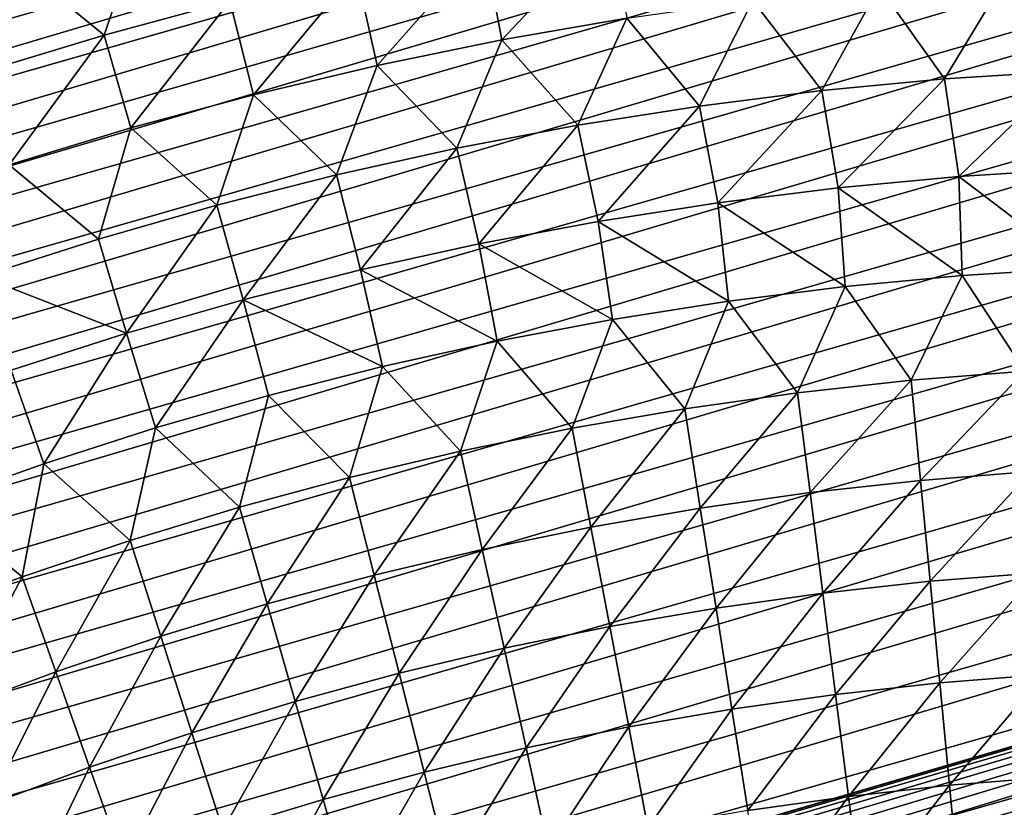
# Model space of a CAD drawing. Header units: millimetres. Extents: x -50 to 50, y -50 to 50.
# Tile 499 of 562: x -11.8 to -2.4, y 31 to 38.5. Entities that reach past the tile are written whole.
import ezdxf

# ---------------------------------------------------------------- set-up
doc = ezdxf.new("R2010")
doc.units = ezdxf.units.MM
doc.header["$LTSCALE"] = 65.185185
doc.layers.add('36', color=7, linetype='CONTINUOUS')
doc.layers.add('39', color=7, linetype='CONTINUOUS')

msp = doc.modelspace()

# ---------------------------------------------------------------- linework, layer by layer
at = {"layer": '36', "color": 15, "linetype": 'Continuous', "true_color": 0xaf503c}
for points in [[(-11.8578, 39.067, -5.5113), (-10.6498, 39.4134, -5.5113), (-11.0042, 38.3696, -6.0897), (-11.8578, 39.067, -5.5113)], [(-11.0042, 38.3696, -6.0897), (-10.6498, 39.4134, -5.5113), (-9.809, 38.6923, -6.0897), (-11.0042, 38.3696, -6.0897)], [(-7.3915, 39.2259, -6.0897), (-6.1715, 39.4362, -6.0897), (-7.2209, 38.3231, -6.655), (-7.3915, 39.2259, -6.0897)], [(-7.2209, 38.3231, -6.655), (-6.1715, 39.4362, -6.0897), (-6.0288, 38.5286, -6.655), (-7.2209, 38.3231, -6.655)], [(-8.6044, 38.9779, -6.0897), (-7.3915, 39.2259, -6.0897), (-8.406, 38.0808, -6.655), (-8.6044, 38.9779, -6.0897)], [(-8.406, 38.0808, -6.655), (-7.3915, 39.2259, -6.0897), (-7.2209, 38.3231, -6.655), (-8.406, 38.0808, -6.655)], [(-12.1887, 38.01, -6.0897), (-11.8578, 39.067, -5.5113), (-11.0042, 38.3696, -6.0897), (-12.1887, 38.01, -6.0897)], [(-9.809, 38.6923, -6.0897), (-8.6044, 38.9779, -6.0897), (-9.5831, 37.8018, -6.655), (-9.809, 38.6923, -6.0897)], [(-9.5831, 37.8018, -6.655), (-8.6044, 38.9779, -6.0897), (-8.406, 38.0808, -6.655), (-9.5831, 37.8018, -6.655)], [(-3.6284, 38.8281, -6.655), (-2.4224, 38.9219, -6.655), (-3.0064, 37.9516, -7.207), (-3.6284, 38.8281, -6.655)], [(-3.0064, 37.9516, -7.207), (-2.4224, 38.9219, -6.655), (-1.8359, 38.0262, -7.207), (-3.0064, 37.9516, -7.207)], [(-4.8309, 38.697, -6.655), (-3.6284, 38.8281, -6.655), (-4.174, 37.8411, -7.207), (-4.8309, 38.697, -6.655)], [(-4.174, 37.8411, -7.207), (-3.6284, 38.8281, -6.655), (-3.0064, 37.9516, -7.207), (-4.174, 37.8411, -7.207)], [(-11.0042, 38.3696, -6.0897), (-9.809, 38.6923, -6.0897), (-10.7509, 37.4865, -6.655), (-11.0042, 38.3696, -6.0897)], [(-10.7509, 37.4865, -6.655), (-9.809, 38.6923, -6.0897), (-9.5831, 37.8018, -6.655), (-10.7509, 37.4865, -6.655)], [(-6.0288, 38.5286, -6.655), (-4.8309, 38.697, -6.655), (-5.3376, 37.6946, -7.207), (-6.0288, 38.5286, -6.655)], [(-5.3376, 37.6946, -7.207), (-4.8309, 38.697, -6.655), (-4.174, 37.8411, -7.207), (-5.3376, 37.6946, -7.207)], [(-7.2209, 38.3231, -6.655), (-6.0288, 38.5286, -6.655), (-6.4962, 37.5124, -7.207), (-7.2209, 38.3231, -6.655)], [(-6.4962, 37.5124, -7.207), (-6.0288, 38.5286, -6.655), (-5.3376, 37.6946, -7.207), (-6.4962, 37.5124, -7.207)], [(-12.1887, 38.01, -6.0897), (-11.0042, 38.3696, -6.0897), (-11.9084, 37.1351, -6.655), (-12.1887, 38.01, -6.0897)], [(-11.9084, 37.1351, -6.655), (-11.0042, 38.3696, -6.0897), (-10.7509, 37.4865, -6.655), (-11.9084, 37.1351, -6.655)], [(-8.406, 38.0808, -6.655), (-7.2209, 38.3231, -6.655), (-7.6486, 37.2946, -7.207), (-8.406, 38.0808, -6.655)], [(-7.6486, 37.2946, -7.207), (-7.2209, 38.3231, -6.655), (-6.4962, 37.5124, -7.207), (-7.6486, 37.2946, -7.207)], [(-9.5831, 37.8018, -6.655), (-8.406, 38.0808, -6.655), (-8.7937, 37.0413, -7.207), (-9.5831, 37.8018, -6.655)], [(-8.7937, 37.0413, -7.207), (-8.406, 38.0808, -6.655), (-7.6486, 37.2946, -7.207), (-8.7937, 37.0413, -7.207)], [(-4.174, 37.8411, -7.207), (-3.0064, 37.9516, -7.207), (-4.0202, 36.9178, -7.7458), (-4.174, 37.8411, -7.207)], [(-4.0202, 36.9178, -7.7458), (-3.0064, 37.9516, -7.207), (-2.8717, 37.0248, -7.7458), (-4.0202, 36.9178, -7.7458)], [(-3.0064, 37.9516, -7.207), (-1.8359, 38.0262, -7.207), (-2.8717, 37.0248, -7.7458), (-3.0064, 37.9516, -7.207)], [(-2.8717, 37.0248, -7.7458), (-1.8359, 38.0262, -7.207), (-1.7205, 37.096, -7.7458), (-2.8717, 37.0248, -7.7458)], [(-10.7509, 37.4865, -6.655), (-9.5831, 37.8018, -6.655), (-9.9305, 36.753, -7.207), (-10.7509, 37.4865, -6.655)], [(-9.9305, 36.753, -7.207), (-9.5831, 37.8018, -6.655), (-8.7937, 37.0413, -7.207), (-9.9305, 36.753, -7.207)], [(-5.3376, 37.6946, -7.207), (-4.174, 37.8411, -7.207), (-5.1648, 36.7752, -7.7458), (-5.3376, 37.6946, -7.207)], [(-5.1648, 36.7752, -7.7458), (-4.174, 37.8411, -7.207), (-4.0202, 36.9178, -7.7458), (-5.1648, 36.7752, -7.7458)], [(-6.4962, 37.5124, -7.207), (-5.3376, 37.6946, -7.207), (-6.3043, 36.5972, -7.7458), (-6.4962, 37.5124, -7.207)], [(-6.3043, 36.5972, -7.7458), (-5.3376, 37.6946, -7.207), (-5.1648, 36.7752, -7.7458), (-6.3043, 36.5972, -7.7458)], [(-11.9084, 37.1351, -6.655), (-10.7509, 37.4865, -6.655), (-11.0579, 36.4297, -7.207), (-11.9084, 37.1351, -6.655)], [(-11.0579, 36.4297, -7.207), (-10.7509, 37.4865, -6.655), (-9.9305, 36.753, -7.207), (-11.0579, 36.4297, -7.207)], [(-7.6486, 37.2946, -7.207), (-6.4962, 37.5124, -7.207), (-7.4379, 36.3838, -7.7458), (-7.6486, 37.2946, -7.207)], [(-7.4379, 36.3838, -7.7458), (-6.4962, 37.5124, -7.207), (-6.3043, 36.5972, -7.7458), (-7.4379, 36.3838, -7.7458)], [(-8.7937, 37.0413, -7.207), (-7.6486, 37.2946, -7.207), (-8.5642, 36.1353, -7.7458), (-8.7937, 37.0413, -7.207)], [(-8.5642, 36.1353, -7.7458), (-7.6486, 37.2946, -7.207), (-7.4379, 36.3838, -7.7458), (-8.5642, 36.1353, -7.7458)], [(-12.1748, 36.0718, -7.207), (-11.9084, 37.1351, -6.655), (-11.0579, 36.4297, -7.207), (-12.1748, 36.0718, -7.207)], [(-9.9305, 36.753, -7.207), (-8.7937, 37.0413, -7.207), (-9.6823, 35.852, -7.7458), (-9.9305, 36.753, -7.207)], [(-9.6823, 35.852, -7.7458), (-8.7937, 37.0413, -7.207), (-8.5642, 36.1353, -7.7458), (-9.6823, 35.852, -7.7458)], [(-4.0202, 36.9178, -7.7458), (-2.8717, 37.0248, -7.7458), (-2.8394, 36.0823, -8.271), (-4.0202, 36.9178, -7.7458)], [(-2.8717, 37.0248, -7.7458), (-1.7205, 37.096, -7.7458), (-1.7237, 36.1527, -8.271), (-2.8717, 37.0248, -7.7458)], [(-2.8394, 36.0823, -8.271), (-2.8717, 37.0248, -7.7458), (-1.7237, 36.1527, -8.271), (-2.8394, 36.0823, -8.271)], [(-5.1648, 36.7752, -7.7458), (-4.0202, 36.9178, -7.7458), (-3.9524, 35.9775, -8.271), (-5.1648, 36.7752, -7.7458)], [(-3.9524, 35.9775, -8.271), (-4.0202, 36.9178, -7.7458), (-2.8394, 36.0823, -8.271), (-3.9524, 35.9775, -8.271)], [(-11.0579, 36.4297, -7.207), (-9.9305, 36.753, -7.207), (-10.791, 35.5341, -7.7458), (-11.0579, 36.4297, -7.207)], [(-10.791, 35.5341, -7.7458), (-9.9305, 36.753, -7.207), (-9.6823, 35.852, -7.7458), (-10.791, 35.5341, -7.7458)], [(-6.3043, 36.5972, -7.7458), (-5.1648, 36.7752, -7.7458), (-5.0616, 35.8383, -8.271), (-6.3043, 36.5972, -7.7458)], [(-5.0616, 35.8383, -8.271), (-5.1648, 36.7752, -7.7458), (-3.9524, 35.9775, -8.271), (-5.0616, 35.8383, -8.271)], [(-7.4379, 36.3838, -7.7458), (-6.3043, 36.5972, -7.7458), (-6.166, 35.665, -8.271), (-7.4379, 36.3838, -7.7458)], [(-6.166, 35.665, -8.271), (-6.3043, 36.5972, -7.7458), (-5.0616, 35.8383, -8.271), (-6.166, 35.665, -8.271)], [(-12.1748, 36.0718, -7.207), (-11.0579, 36.4297, -7.207), (-10.791, 35.5341, -7.7458), (-12.1748, 36.0718, -7.207)], [(-8.5642, 36.1353, -7.7458), (-7.4379, 36.3838, -7.7458), (-7.2645, 35.4576, -8.271), (-8.5642, 36.1353, -7.7458)], [(-7.2645, 35.4576, -8.271), (-7.4379, 36.3838, -7.7458), (-6.166, 35.665, -8.271), (-7.2645, 35.4576, -8.271)], [(-11.8894, 35.1819, -7.7458), (-12.1748, 36.0718, -7.207), (-10.791, 35.5341, -7.7458), (-11.8894, 35.1819, -7.7458)], [(-9.6823, 35.852, -7.7458), (-8.5642, 36.1353, -7.7458), (-8.3561, 35.2164, -8.271), (-9.6823, 35.852, -7.7458)], [(-8.3561, 35.2164, -8.271), (-8.5642, 36.1353, -7.7458), (-7.2645, 35.4576, -8.271), (-8.3561, 35.2164, -8.271)], [(-3.9524, 35.9775, -8.271), (-2.8394, 36.0823, -8.271), (-3.3263, 35.087, -8.7828), (-3.9524, 35.9775, -8.271)], [(-3.3263, 35.087, -8.7828), (-2.8394, 36.0823, -8.271), (-2.2443, 35.1727, -8.7828), (-3.3263, 35.087, -8.7828)], [(-2.8394, 36.0823, -8.271), (-1.7237, 36.1527, -8.271), (-2.2443, 35.1727, -8.7828), (-2.8394, 36.0823, -8.271)], [(-5.0616, 35.8383, -8.271), (-3.9524, 35.9775, -8.271), (-4.4052, 34.968, -8.7828), (-5.0616, 35.8383, -8.271)], [(-4.4052, 34.968, -8.7828), (-3.9524, 35.9775, -8.271), (-3.3263, 35.087, -8.7828), (-4.4052, 34.968, -8.7828)], [(-10.791, 35.5341, -7.7458), (-9.6823, 35.852, -7.7458), (-10.5143, 34.6335, -8.271), (-10.791, 35.5341, -7.7458)], [(-10.5143, 34.6335, -8.271), (-9.6823, 35.852, -7.7458), (-9.4397, 34.9416, -8.271), (-10.5143, 34.6335, -8.271)], [(-9.4397, 34.9416, -8.271), (-9.6823, 35.852, -7.7458), (-8.3561, 35.2164, -8.271), (-9.4397, 34.9416, -8.271)], [(-6.166, 35.665, -8.271), (-5.0616, 35.8383, -8.271), (-5.4798, 34.8158, -8.7828), (-6.166, 35.665, -8.271)], [(-5.4798, 34.8158, -8.7828), (-5.0616, 35.8383, -8.271), (-4.4052, 34.968, -8.7828), (-5.4798, 34.8158, -8.7828)], [(-7.2645, 35.4576, -8.271), (-6.166, 35.665, -8.271), (-6.5493, 34.6306, -8.7828), (-7.2645, 35.4576, -8.271)], [(-6.5493, 34.6306, -8.7828), (-6.166, 35.665, -8.271), (-5.4798, 34.8158, -8.7828), (-6.5493, 34.6306, -8.7828)], [(-11.8894, 35.1819, -7.7458), (-10.791, 35.5341, -7.7458), (-11.5789, 34.2923, -8.271), (-11.8894, 35.1819, -7.7458)], [(-11.5789, 34.2923, -8.271), (-10.791, 35.5341, -7.7458), (-10.5143, 34.6335, -8.271), (-11.5789, 34.2923, -8.271)], [(-8.3561, 35.2164, -8.271), (-7.2645, 35.4576, -8.271), (-7.6126, 34.4126, -8.7828), (-8.3561, 35.2164, -8.271)], [(-7.6126, 34.4126, -8.7828), (-7.2645, 35.4576, -8.271), (-6.5493, 34.6306, -8.7828), (-7.6126, 34.4126, -8.7828)], [(-12.6324, 33.9184, -8.271), (-11.8894, 35.1819, -7.7458), (-11.5789, 34.2923, -8.271), (-12.6324, 33.9184, -8.271)], [(-9.4397, 34.9416, -8.271), (-8.3561, 35.2164, -8.271), (-8.6686, 34.1619, -8.7828), (-9.4397, 34.9416, -8.271)], [(-8.6686, 34.1619, -8.7828), (-8.3561, 35.2164, -8.271), (-7.6126, 34.4126, -8.7828), (-8.6686, 34.1619, -8.7828)], [(-3.3263, 35.087, -8.7828), (-2.2443, 35.1727, -8.7828), (-3.2361, 34.1344, -9.2809), (-3.3263, 35.087, -8.7828)], [(-3.2361, 34.1344, -9.2809), (-2.2443, 35.1727, -8.7828), (-2.1834, 34.2178, -9.2809), (-3.2361, 34.1344, -9.2809)], [(-4.4052, 34.968, -8.7828), (-3.3263, 35.087, -8.7828), (-4.2856, 34.0187, -9.2809), (-4.4052, 34.968, -8.7828)], [(-4.2856, 34.0187, -9.2809), (-3.3263, 35.087, -8.7828), (-3.2361, 34.1344, -9.2809), (-4.2856, 34.0187, -9.2809)], [(-5.4798, 34.8158, -8.7828), (-4.4052, 34.968, -8.7828), (-5.3311, 33.8706, -9.2809), (-5.4798, 34.8158, -8.7828)], [(-5.3311, 33.8706, -9.2809), (-4.4052, 34.968, -8.7828), (-4.2856, 34.0187, -9.2809), (-5.3311, 33.8706, -9.2809)], [(-10.5143, 34.6335, -8.271), (-9.4397, 34.9416, -8.271), (-9.7165, 33.8789, -8.7828), (-10.5143, 34.6335, -8.271)], [(-9.7165, 33.8789, -8.7828), (-9.4397, 34.9416, -8.271), (-8.6686, 34.1619, -8.7828), (-9.7165, 33.8789, -8.7828)], [(-6.5493, 34.6306, -8.7828), (-5.4798, 34.8158, -8.7828), (-6.3716, 33.6905, -9.2809), (-6.5493, 34.6306, -8.7828)], [(-6.3716, 33.6905, -9.2809), (-5.4798, 34.8158, -8.7828), (-5.3311, 33.8706, -9.2809), (-6.3716, 33.6905, -9.2809)], [(-11.5789, 34.2923, -8.271), (-10.5143, 34.6335, -8.271), (-10.7551, 33.5637, -8.7828), (-11.5789, 34.2923, -8.271)], [(-10.7551, 33.5637, -8.7828), (-10.5143, 34.6335, -8.271), (-9.7165, 33.8789, -8.7828), (-10.7551, 33.5637, -8.7828)], [(-7.6126, 34.4126, -8.7828), (-6.5493, 34.6306, -8.7828), (-7.406, 33.4784, -9.2809), (-7.6126, 34.4126, -8.7828)], [(-7.406, 33.4784, -9.2809), (-6.5493, 34.6306, -8.7828), (-6.3716, 33.6905, -9.2809), (-7.406, 33.4784, -9.2809)], [(-8.6686, 34.1619, -8.7828), (-7.6126, 34.4126, -8.7828), (-8.4333, 33.2345, -9.2809), (-8.6686, 34.1619, -8.7828)], [(-8.4333, 33.2345, -9.2809), (-7.6126, 34.4126, -8.7828), (-7.406, 33.4784, -9.2809), (-8.4333, 33.2345, -9.2809)], [(-12.6324, 33.9184, -8.271), (-11.5789, 34.2923, -8.271), (-11.7835, 33.2166, -8.7828), (-12.6324, 33.9184, -8.271)], [(-11.7835, 33.2166, -8.7828), (-11.5789, 34.2923, -8.271), (-10.7551, 33.5637, -8.7828), (-11.7835, 33.2166, -8.7828)], [(-3.2361, 34.1344, -9.2809), (-2.1834, 34.2178, -9.2809), (-3.1452, 33.1749, -9.7652), (-3.2361, 34.1344, -9.2809)], [(-3.1452, 33.1749, -9.7652), (-2.1834, 34.2178, -9.2809), (-2.1221, 33.2559, -9.7652), (-3.1452, 33.1749, -9.7652)], [(-9.7165, 33.8789, -8.7828), (-8.6686, 34.1619, -8.7828), (-9.4527, 32.9591, -9.2809), (-9.7165, 33.8789, -8.7828)], [(-9.4527, 32.9591, -9.2809), (-8.6686, 34.1619, -8.7828), (-8.4333, 33.2345, -9.2809), (-9.4527, 32.9591, -9.2809)], [(-4.2856, 34.0187, -9.2809), (-3.2361, 34.1344, -9.2809), (-4.1652, 33.0624, -9.7652), (-4.2856, 34.0187, -9.2809)], [(-4.1652, 33.0624, -9.7652), (-3.2361, 34.1344, -9.2809), (-3.1452, 33.1749, -9.7652), (-4.1652, 33.0624, -9.7652)], [(-5.3311, 33.8706, -9.2809), (-4.2856, 34.0187, -9.2809), (-5.1813, 32.9185, -9.7652), (-5.3311, 33.8706, -9.2809)], [(-5.1813, 32.9185, -9.7652), (-4.2856, 34.0187, -9.2809), (-4.1652, 33.0624, -9.7652), (-5.1813, 32.9185, -9.7652)], [(-12.8007, 32.8381, -8.7828), (-12.6324, 33.9184, -8.271), (-11.7835, 33.2166, -8.7828), (-12.8007, 32.8381, -8.7828)], [(-10.7551, 33.5637, -8.7828), (-9.7165, 33.8789, -8.7828), (-10.4631, 32.6525, -9.2809), (-10.7551, 33.5637, -8.7828)], [(-10.4631, 32.6525, -9.2809), (-9.7165, 33.8789, -8.7828), (-9.4527, 32.9591, -9.2809), (-10.4631, 32.6525, -9.2809)], [(-6.3716, 33.6905, -9.2809), (-5.3311, 33.8706, -9.2809), (-6.1925, 32.7434, -9.7652), (-6.3716, 33.6905, -9.2809)], [(-6.1925, 32.7434, -9.7652), (-5.3311, 33.8706, -9.2809), (-5.1813, 32.9185, -9.7652), (-6.1925, 32.7434, -9.7652)], [(-7.406, 33.4784, -9.2809), (-6.3716, 33.6905, -9.2809), (-7.1978, 32.5373, -9.7652), (-7.406, 33.4784, -9.2809)], [(-7.1978, 32.5373, -9.7652), (-6.3716, 33.6905, -9.2809), (-6.1925, 32.7434, -9.7652), (-7.1978, 32.5373, -9.7652)], [(-11.7835, 33.2166, -8.7828), (-10.7551, 33.5637, -8.7828), (-11.4636, 32.3149, -9.2809), (-11.7835, 33.2166, -8.7828)], [(-11.4636, 32.3149, -9.2809), (-10.7551, 33.5637, -8.7828), (-10.4631, 32.6525, -9.2809), (-11.4636, 32.3149, -9.2809)], [(-8.4333, 33.2345, -9.2809), (-7.406, 33.4784, -9.2809), (-8.1963, 32.3002, -9.7652), (-8.4333, 33.2345, -9.2809)], [(-8.1963, 32.3002, -9.7652), (-7.406, 33.4784, -9.2809), (-7.1978, 32.5373, -9.7652), (-8.1963, 32.3002, -9.7652)], [(-12.8007, 32.8381, -8.7828), (-11.7835, 33.2166, -8.7828), (-12.4533, 31.9466, -9.2809), (-12.8007, 32.8381, -8.7828)], [(-12.4533, 31.9466, -9.2809), (-11.7835, 33.2166, -8.7828), (-11.4636, 32.3149, -9.2809), (-12.4533, 31.9466, -9.2809)], [(-9.4527, 32.9591, -9.2809), (-8.4333, 33.2345, -9.2809), (-9.187, 32.0326, -9.7652), (-9.4527, 32.9591, -9.2809)], [(-9.187, 32.0326, -9.7652), (-8.4333, 33.2345, -9.2809), (-8.1963, 32.3002, -9.7652), (-9.187, 32.0326, -9.7652)], [(-4.1652, 33.0624, -9.7652), (-3.1452, 33.1749, -9.7652), (-4.0439, 32.0993, -10.2356), (-4.1652, 33.0624, -9.7652)], [(-4.0439, 32.0993, -10.2356), (-3.1452, 33.1749, -9.7652), (-3.0536, 32.2085, -10.2356), (-4.0439, 32.0993, -10.2356)], [(-3.1452, 33.1749, -9.7652), (-2.1221, 33.2559, -9.7652), (-3.0536, 32.2085, -10.2356), (-3.1452, 33.1749, -9.7652)], [(-3.0536, 32.2085, -10.2356), (-2.1221, 33.2559, -9.7652), (-2.0604, 32.2872, -10.2356), (-3.0536, 32.2085, -10.2356)], [(-5.1813, 32.9185, -9.7652), (-4.1652, 33.0624, -9.7652), (-5.0305, 31.9596, -10.2356), (-5.1813, 32.9185, -9.7652)], [(-5.0305, 31.9596, -10.2356), (-4.1652, 33.0624, -9.7652), (-4.0439, 32.0993, -10.2356), (-5.0305, 31.9596, -10.2356)], [(-10.4631, 32.6525, -9.2809), (-9.4527, 32.9591, -9.2809), (-10.1691, 31.7346, -9.7652), (-10.4631, 32.6525, -9.2809)], [(-10.1691, 31.7346, -9.7652), (-9.4527, 32.9591, -9.2809), (-9.187, 32.0326, -9.7652), (-10.1691, 31.7346, -9.7652)], [(-6.1925, 32.7434, -9.7652), (-5.1813, 32.9185, -9.7652), (-6.0122, 31.7896, -10.2356), (-6.1925, 32.7434, -9.7652)], [(-6.0122, 31.7896, -10.2356), (-5.1813, 32.9185, -9.7652), (-5.0305, 31.9596, -10.2356), (-6.0122, 31.7896, -10.2356)], [(-7.1978, 32.5373, -9.7652), (-6.1925, 32.7434, -9.7652), (-6.9882, 31.5895, -10.2356), (-7.1978, 32.5373, -9.7652)], [(-6.9882, 31.5895, -10.2356), (-6.1925, 32.7434, -9.7652), (-6.0122, 31.7896, -10.2356), (-6.9882, 31.5895, -10.2356)], [(-11.4636, 32.3149, -9.2809), (-10.4631, 32.6525, -9.2809), (-11.1414, 31.4064, -9.7652), (-11.4636, 32.3149, -9.2809)], [(-11.1414, 31.4064, -9.7652), (-10.4631, 32.6525, -9.2809), (-10.1691, 31.7346, -9.7652), (-11.1414, 31.4064, -9.7652)], [(-8.1963, 32.3002, -9.7652), (-7.1978, 32.5373, -9.7652), (-7.9576, 31.3594, -10.2356), (-8.1963, 32.3002, -9.7652)], [(-7.9576, 31.3594, -10.2356), (-7.1978, 32.5373, -9.7652), (-6.9882, 31.5895, -10.2356), (-7.9576, 31.3594, -10.2356)], [(-12.4533, 31.9466, -9.2809), (-11.4636, 32.3149, -9.2809), (-12.1032, 31.0485, -9.7652), (-12.4533, 31.9466, -9.2809)], [(-12.1032, 31.0485, -9.7652), (-11.4636, 32.3149, -9.2809), (-11.1414, 31.4064, -9.7652), (-12.1032, 31.0485, -9.7652)], [(-9.187, 32.0326, -9.7652), (-8.1963, 32.3002, -9.7652), (-8.9195, 31.0995, -10.2356), (-9.187, 32.0326, -9.7652)], [(-8.9195, 31.0995, -10.2356), (-8.1963, 32.3002, -9.7652), (-7.9576, 31.3594, -10.2356), (-8.9195, 31.0995, -10.2356)], [(-3.0536, 32.2085, -10.2356), (-2.0604, 32.2872, -10.2356), (-2.9614, 31.2355, -10.6921), (-3.0536, 32.2085, -10.2356)], [(-2.9614, 31.2355, -10.6921), (-2.0604, 32.2872, -10.2356), (-1.9982, 31.3118, -10.6921), (-2.9614, 31.2355, -10.6921)], [(-4.0439, 32.0993, -10.2356), (-3.0536, 32.2085, -10.2356), (-3.9219, 31.1296, -10.6921), (-4.0439, 32.0993, -10.2356)], [(-3.9219, 31.1296, -10.6921), (-3.0536, 32.2085, -10.2356), (-2.9614, 31.2355, -10.6921), (-3.9219, 31.1296, -10.6921)], [(-5.0305, 31.9596, -10.2356), (-4.0439, 32.0993, -10.2356), (-4.8786, 30.9941, -10.6921), (-5.0305, 31.9596, -10.2356)], [(-4.8786, 30.9941, -10.6921), (-4.0439, 32.0993, -10.2356), (-3.9219, 31.1296, -10.6921), (-4.8786, 30.9941, -10.6921)], [(-10.1691, 31.7346, -9.7652), (-9.187, 32.0326, -9.7652), (-9.8729, 30.8102, -10.2356), (-10.1691, 31.7346, -9.7652)], [(-9.8729, 30.8102, -10.2356), (-9.187, 32.0326, -9.7652), (-8.9195, 31.0995, -10.2356), (-9.8729, 30.8102, -10.2356)], [(-6.0122, 31.7896, -10.2356), (-5.0305, 31.9596, -10.2356), (-5.8306, 30.8293, -10.6921), (-6.0122, 31.7896, -10.2356)], [(-5.8306, 30.8293, -10.6921), (-5.0305, 31.9596, -10.2356), (-4.8786, 30.9941, -10.6921), (-5.8306, 30.8293, -10.6921)], [(-6.9882, 31.5895, -10.2356), (-6.0122, 31.7896, -10.2356), (-6.7772, 30.6352, -10.6921), (-6.9882, 31.5895, -10.2356)], [(-6.7772, 30.6352, -10.6921), (-6.0122, 31.7896, -10.2356), (-5.8306, 30.8293, -10.6921), (-6.7772, 30.6352, -10.6921)], [(-11.1414, 31.4064, -9.7652), (-10.1691, 31.7346, -9.7652), (-10.8169, 30.4916, -10.2356), (-11.1414, 31.4064, -9.7652)], [(-10.8169, 30.4916, -10.2356), (-10.1691, 31.7346, -9.7652), (-9.8729, 30.8102, -10.2356), (-10.8169, 30.4916, -10.2356)], [(-7.9576, 31.3594, -10.2356), (-6.9882, 31.5895, -10.2356), (-7.7173, 30.412, -10.6921), (-7.9576, 31.3594, -10.2356)], [(-7.7173, 30.412, -10.6921), (-6.9882, 31.5895, -10.2356), (-6.7772, 30.6352, -10.6921), (-7.7173, 30.412, -10.6921)], [(-12.1032, 31.0485, -9.7652), (-11.1414, 31.4064, -9.7652), (-11.7507, 30.1441, -10.2356), (-12.1032, 31.0485, -9.7652)], [(-11.7507, 30.1441, -10.2356), (-11.1414, 31.4064, -9.7652), (-10.8169, 30.4916, -10.2356), (-11.7507, 30.1441, -10.2356)], [(-8.9195, 31.0995, -10.2356), (-7.9576, 31.3594, -10.2356), (-8.6501, 30.16, -10.6921), (-8.9195, 31.0995, -10.2356)], [(-8.6501, 30.16, -10.6921), (-7.9576, 31.3594, -10.2356), (-7.7173, 30.412, -10.6921), (-8.6501, 30.16, -10.6921)], [(-2.9614, 31.2355, -10.6921), (-1.9982, 31.3118, -10.6921), (-2.8687, 30.2561, -11.1346), (-2.9614, 31.2355, -10.6921)], [(-2.8687, 30.2561, -11.1346), (-1.9982, 31.3118, -10.6921), (-1.9356, 30.33, -11.1346), (-2.8687, 30.2561, -11.1346)], [(-3.9219, 31.1296, -10.6921), (-2.9614, 31.2355, -10.6921), (-3.799, 30.1535, -11.1346), (-3.9219, 31.1296, -10.6921)], [(-3.799, 30.1535, -11.1346), (-2.9614, 31.2355, -10.6921), (-2.8687, 30.2561, -11.1346), (-3.799, 30.1535, -11.1346)], [(-4.8786, 30.9941, -10.6921), (-3.9219, 31.1296, -10.6921), (-4.7257, 30.0223, -11.1346), (-4.8786, 30.9941, -10.6921)], [(-4.7257, 30.0223, -11.1346), (-3.9219, 31.1296, -10.6921), (-3.799, 30.1535, -11.1346), (-4.7257, 30.0223, -11.1346)], [(-12.6734, 29.768, -10.2356), (-12.1032, 31.0485, -9.7652), (-11.7507, 30.1441, -10.2356), (-12.6734, 29.768, -10.2356)], [(-9.8729, 30.8102, -10.2356), (-8.9195, 31.0995, -10.2356), (-9.5747, 29.8794, -10.6921), (-9.8729, 30.8102, -10.2356)], [(-9.5747, 29.8794, -10.6921), (-8.9195, 31.0995, -10.2356), (-8.6501, 30.16, -10.6921), (-9.5747, 29.8794, -10.6921)]]:
    msp.add_3dface(points, dxfattribs=at)
at = {"layer": '39', "color": 15, "linetype": 'Continuous', "true_color": 0xaf503c}
for points in [[(-31.6308, 38.3398, 4.5), (5.6237, 49.3831, 4.5), (-30.9416, 38.8981, 4.5), (-31.6308, 38.3398, 4.5)], [(6.5041, 49.2748, 4.5), (5.6237, 49.3831, 4.5), (-31.6308, 38.3398, 4.5), (6.5041, 49.2748, 4.5)], [(-32.3101, 37.7691, 4.5), (6.5041, 49.2748, 4.5), (-31.6308, 38.3398, 4.5), (-32.3101, 37.7691, 4.5)], [(7.3826, 49.1508, 4.5), (6.5041, 49.2748, 4.5), (-32.3101, 37.7691, 4.5), (7.3826, 49.1508, 4.5)], [(-32.979, 37.1865, 4.5), (7.3826, 49.1508, 4.5), (-32.3101, 37.7691, 4.5), (-32.979, 37.1865, 4.5)], [(8.2586, 49.0111, 4.5), (7.3826, 49.1508, 4.5), (-32.979, 37.1865, 4.5), (8.2586, 49.0111, 4.5)], [(-33.6375, 36.5919, 4.5), (8.2586, 49.0111, 4.5), (-32.979, 37.1865, 4.5), (-33.6375, 36.5919, 4.5)], [(9.1321, 48.8559, 4.5), (8.2586, 49.0111, 4.5), (-33.6375, 36.5919, 4.5), (9.1321, 48.8559, 4.5)], [(10.0025, 48.6851, 4.5), (9.1321, 48.8559, 4.5), (-34.2852, 35.9858, 4.5), (10.0025, 48.6851, 4.5)], [(-34.2852, 35.9858, 4.5), (9.1321, 48.8559, 4.5), (-33.6375, 36.5919, 4.5), (-34.2852, 35.9858, 4.5)], [(10.87, 48.4987, 4.5), (10.0025, 48.6851, 4.5), (-34.9221, 35.3681, 4.5), (10.87, 48.4987, 4.5)], [(-34.9221, 35.3681, 4.5), (10.0025, 48.6851, 4.5), (-34.2852, 35.9858, 4.5), (-34.9221, 35.3681, 4.5)], [(11.7338, 48.2969, 4.5), (10.87, 48.4987, 4.5), (-35.5477, 34.7392, 4.5), (11.7338, 48.2969, 4.5)], [(-35.5477, 34.7392, 4.5), (10.87, 48.4987, 4.5), (-34.9221, 35.3681, 4.5), (-35.5477, 34.7392, 4.5)], [(12.594, 48.0797, 4.5), (11.7338, 48.2969, 4.5), (-36.1621, 34.0992, 4.5), (12.594, 48.0797, 4.5)], [(-36.1621, 34.0992, 4.5), (11.7338, 48.2969, 4.5), (-35.5477, 34.7392, 4.5), (-36.1621, 34.0992, 4.5)], [(13.45, 47.8473, 4.5), (12.594, 48.0797, 4.5), (-36.7649, 33.4484, 4.5), (13.45, 47.8473, 4.5)], [(-36.7649, 33.4484, 4.5), (12.594, 48.0797, 4.5), (-36.1621, 34.0992, 4.5), (-36.7649, 33.4484, 4.5)], [(14.3019, 47.5995, 4.5), (13.45, 47.8473, 4.5), (-37.356, 32.7868, 4.5), (14.3019, 47.5995, 4.5)], [(-37.356, 32.7868, 4.5), (13.45, 47.8473, 4.5), (-36.7649, 33.4484, 4.5), (-37.356, 32.7868, 4.5)], [(15.1491, 47.3366, 4.5), (14.3019, 47.5995, 4.5), (-37.9352, 32.1149, 4.5), (15.1491, 47.3366, 4.5)], [(-37.9352, 32.1149, 4.5), (14.3019, 47.5995, 4.5), (-37.356, 32.7868, 4.5), (-37.9352, 32.1149, 4.5)], [(15.9917, 47.0586, 4.5), (15.1491, 47.3366, 4.5), (-38.5024, 31.4327, 4.5), (15.9917, 47.0586, 4.5)], [(-38.5024, 31.4327, 4.5), (15.1491, 47.3366, 4.5), (-37.9352, 32.1149, 4.5), (-38.5024, 31.4327, 4.5)], [(-39.0572, 30.7406, 4.5), (15.9917, 47.0586, 4.5), (-38.5024, 31.4327, 4.5), (-39.0572, 30.7406, 4.5)], [(16.829, 46.7657, 4.5), (15.9917, 47.0586, 4.5), (-39.0572, 30.7406, 4.5), (16.829, 46.7657, 4.5)], [(-39.5997, 30.0385, 4.5), (16.829, 46.7657, 4.5), (-39.0572, 30.7406, 4.5), (-39.5997, 30.0385, 4.5)], [(17.661, 46.4578, 4.5), (16.829, 46.7657, 4.5), (-39.5997, 30.0385, 4.5), (17.661, 46.4578, 4.5)], [(18.4873, 46.1351, 4.5), (17.661, 46.4578, 4.5), (-40.1294, 29.327, 4.5), (18.4873, 46.1351, 4.5)], [(-40.1294, 29.327, 4.5), (17.661, 46.4578, 4.5), (-39.5997, 30.0385, 4.5), (-40.1294, 29.327, 4.5)], [(19.3078, 45.7977, 4.5), (18.4873, 46.1351, 4.5), (-40.6465, 28.6061, 4.5), (19.3078, 45.7977, 4.5)], [(-40.6465, 28.6061, 4.5), (18.4873, 46.1351, 4.5), (-40.1294, 29.327, 4.5), (-40.6465, 28.6061, 4.5)], [(-41.1505, 27.8761, 4.5), (19.3078, 45.7977, 4.5), (-40.6465, 28.6061, 4.5), (-41.1505, 27.8761, 4.5)], [(20.1221, 45.4458, 4.5), (19.3078, 45.7977, 4.5), (-41.1505, 27.8761, 4.5), (20.1221, 45.4458, 4.5)], [(20.9301, 45.0793, 4.5), (20.1221, 45.4458, 4.5), (-41.6415, 27.1372, 4.5), (20.9301, 45.0793, 4.5)], [(-41.6415, 27.1372, 4.5), (20.1221, 45.4458, 4.5), (-41.1505, 27.8761, 4.5), (-41.6415, 27.1372, 4.5)], [(-42.1192, 26.3897, 4.5), (20.9301, 45.0793, 4.5), (-41.6415, 27.1372, 4.5), (-42.1192, 26.3897, 4.5)], [(21.7313, 44.6985, 4.5), (20.9301, 45.0793, 4.5), (-42.1192, 26.3897, 4.5), (21.7313, 44.6985, 4.5)], [(-42.5835, 25.6337, 4.5), (21.7313, 44.6985, 4.5), (-42.1192, 26.3897, 4.5), (-42.5835, 25.6337, 4.5)], [(22.5256, 44.3035, 4.5), (21.7313, 44.6985, 4.5), (-42.5835, 25.6337, 4.5), (22.5256, 44.3035, 4.5)], [(-43.0342, 24.8696, 4.5), (22.5256, 44.3035, 4.5), (-42.5835, 25.6337, 4.5), (-43.0342, 24.8696, 4.5)], [(23.3127, 43.8943, 4.5), (22.5256, 44.3035, 4.5), (-43.0342, 24.8696, 4.5), (23.3127, 43.8943, 4.5)], [(-43.4712, 24.0976, 4.5), (23.3127, 43.8943, 4.5), (-43.0342, 24.8696, 4.5), (-43.4712, 24.0976, 4.5)], [(24.0925, 43.4711, 4.5), (23.3127, 43.8943, 4.5), (-43.4712, 24.0976, 4.5), (24.0925, 43.4711, 4.5)], [(-43.8943, 23.3179, 4.5), (24.0925, 43.4711, 4.5), (-43.4712, 24.0976, 4.5), (-43.8943, 23.3179, 4.5)], [(24.8645, 43.0341, 4.5), (24.0925, 43.4711, 4.5), (-43.8943, 23.3179, 4.5), (24.8645, 43.0341, 4.5)], [(25.6286, 42.5834, 4.5), (24.8645, 43.0341, 4.5), (-44.3035, 22.5307, 4.5), (25.6286, 42.5834, 4.5)], [(-44.3035, 22.5307, 4.5), (24.8645, 43.0341, 4.5), (-43.8943, 23.3179, 4.5), (-44.3035, 22.5307, 4.5)], [(26.3846, 42.1192, 4.5), (25.6286, 42.5834, 4.5), (-44.6985, 21.7364, 4.5), (26.3846, 42.1192, 4.5)], [(-44.6985, 21.7364, 4.5), (25.6286, 42.5834, 4.5), (-44.3035, 22.5307, 4.5), (-44.6985, 21.7364, 4.5)], [(-45.0793, 20.9352, 4.5), (26.3846, 42.1192, 4.5), (-44.6985, 21.7364, 4.5), (-45.0793, 20.9352, 4.5)], [(27.1321, 41.6415, 4.5), (26.3846, 42.1192, 4.5), (-45.0793, 20.9352, 4.5), (27.1321, 41.6415, 4.5)], [(-45.4458, 20.1272, 4.5), (27.1321, 41.6415, 4.5), (-45.0793, 20.9352, 4.5), (-45.4458, 20.1272, 4.5)], [(27.871, 41.1505, 4.5), (27.1321, 41.6415, 4.5), (-45.4458, 20.1272, 4.5), (27.871, 41.1505, 4.5)], [(28.601, 40.6464, 4.5), (27.871, 41.1505, 4.5), (-45.7978, 19.313, 4.5), (28.601, 40.6464, 4.5)], [(-45.7978, 19.313, 4.5), (27.871, 41.1505, 4.5), (-45.4458, 20.1272, 4.5), (-45.7978, 19.313, 4.5)], [(28.601, 40.6464, 4.5), (-45.7978, 19.313, 4.5), (-8.8836, 29.7032, 4.5), (28.601, 40.6464, 4.5)], [(-8.21, 29.8963, 4.5), (28.601, 40.6464, 4.5), (-8.8836, 29.7032, 4.5), (-8.21, 29.8963, 4.5)], [(-7.5324, 30.0742, 4.5), (28.601, 40.6464, 4.5), (-8.21, 29.8963, 4.5), (-7.5324, 30.0742, 4.5)], [(-6.8508, 30.2367, 4.5), (28.601, 40.6464, 4.5), (-7.5324, 30.0742, 4.5), (-6.8508, 30.2367, 4.5)], [(-6.1658, 30.3837, 4.5), (28.601, 40.6464, 4.5), (-6.8508, 30.2367, 4.5), (-6.1658, 30.3837, 4.5)], [(-5.4776, 30.5152, 4.5), (28.601, 40.6464, 4.5), (-6.1658, 30.3837, 4.5), (-5.4776, 30.5152, 4.5)], [(-4.7867, 30.6312, 4.5), (28.601, 40.6464, 4.5), (-5.4776, 30.5152, 4.5), (-4.7867, 30.6312, 4.5)], [(-4.0933, 30.7315, 4.5), (28.601, 40.6464, 4.5), (-4.7867, 30.6312, 4.5), (-4.0933, 30.7315, 4.5)], [(-3.3977, 30.8161, 4.5), (28.601, 40.6464, 4.5), (-4.0933, 30.7315, 4.5), (-3.3977, 30.8161, 4.5)], [(29.3219, 40.1294, 4.5), (28.601, 40.6464, 4.5), (-3.3977, 30.8161, 4.5), (29.3219, 40.1294, 4.5)], [(-2.7006, 30.8849, 4.5), (29.3219, 40.1294, 4.5), (-3.3977, 30.8161, 4.5), (-2.7006, 30.8849, 4.5)], [(-2.0019, 30.938, 4.5), (29.3219, 40.1294, 4.5), (-2.7006, 30.8849, 4.5), (-2.0019, 30.938, 4.5)]]:
    msp.add_3dface(points, dxfattribs=at)

doc.saveas('drawing.dxf')
